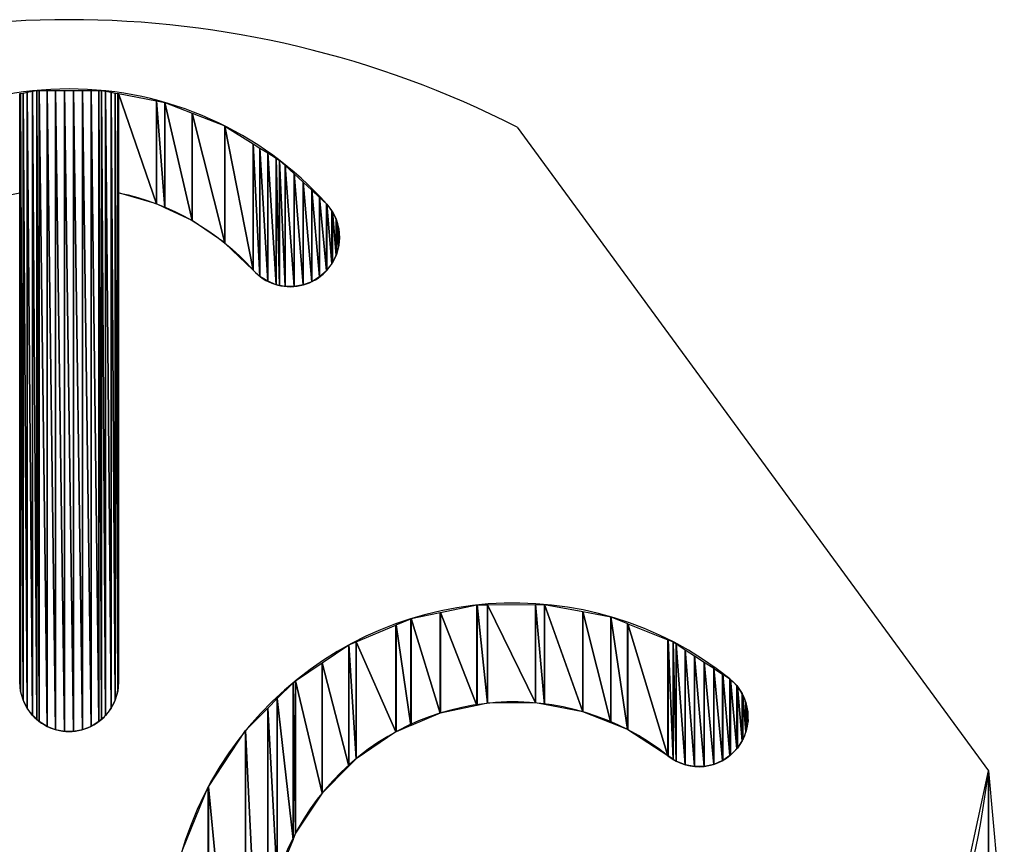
# Model space of a CAD drawing. Header units: inches. Extents: x 3 to 289, y 4 to 291.
# Tile 364 of 634: x 155.039 to 155.429, y 174.456 to 174.782. Entities that reach past the tile are written whole.
import ezdxf

# ---------------------------------------------------------------- set-up
doc = ezdxf.new("R2010")
doc.units = ezdxf.units.IN
doc.header["$LTSCALE"] = 0.5
doc.header["$MEASUREMENT"] = 0
doc.layers.add('PLOTVIEW1', color=7, linetype='Continuous')
doc.layers.add('STR_INS', color=8, linetype='Continuous')

msp = doc.modelspace()

# ---------------------------------------------------------------- linework, layer by layer
at = {"layer": 'PLOTVIEW1', "color": 190, "linetype": 'Continuous'}
for p, q in [((155.0393700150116, 174.7135657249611), (155.039370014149, 174.7527293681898)), ((155.0393700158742, 174.7135657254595), (155.039370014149, 174.7527293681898)), ((155.0393700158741, 174.752729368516), (155.0397022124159, 174.7527921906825)), ((155.0393700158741, 174.5201995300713), (155.0393700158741, 174.752729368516)), ((155.0393700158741, 174.752729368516), (155.0397022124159, 174.5166098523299)), ((155.0397022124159, 174.5166098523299), (155.0393700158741, 174.752729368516)), ((155.0397022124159, 174.7527921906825), (155.0406884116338, 174.7529786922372)), ((155.0397022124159, 174.7527921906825), (155.0397022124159, 174.5166098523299)), ((155.0397022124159, 174.5166098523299), (155.0397022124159, 174.7527921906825)), ((155.0397022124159, 174.7527921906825), (155.0406884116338, 174.513142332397)), ((155.0406884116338, 174.513142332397), (155.0397022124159, 174.7527921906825)), ((155.0406884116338, 174.7529786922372), (155.0422950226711, 174.7532825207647)), ((155.0406884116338, 174.7529786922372), (155.0406884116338, 174.513142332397)), ((155.0406884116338, 174.513142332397), (155.0406884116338, 174.7529786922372)), ((155.0406884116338, 174.7529786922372), (155.0422950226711, 174.5099150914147)), ((155.0422950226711, 174.5099150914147), (155.0406884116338, 174.7529786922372)), ((155.0422950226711, 174.7532825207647), (155.0444673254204, 174.7536933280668)), ((155.0422950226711, 174.7532825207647), (155.0422950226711, 174.5099150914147)), ((155.0422950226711, 174.5099150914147), (155.0422950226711, 174.7532825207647)), ((155.0422950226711, 174.7532825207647), (155.0444673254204, 174.5070380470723)), ((155.0444673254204, 174.5070380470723), (155.0422950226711, 174.7532825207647)), ((155.0444673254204, 174.7536933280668), (155.0461441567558, 174.7540104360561)), ((155.0444673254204, 174.7536933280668), (155.0444673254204, 174.5070380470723)), ((155.0444673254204, 174.5070380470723), (155.0444673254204, 174.7536933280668)), ((155.0444673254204, 174.7536933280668), (155.0461441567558, 174.5055092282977)), ((155.0461441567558, 174.5055092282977), (155.0444673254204, 174.7536933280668)), ((155.0461441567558, 174.7540104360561), (155.0461441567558, 174.5055092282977)), ((155.0461441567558, 174.5055092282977), (155.0461441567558, 174.7540104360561)), ((155.0461441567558, 174.7540104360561), (155.0471313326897, 174.5046091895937)), ((155.0471313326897, 174.5046091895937), (155.0461441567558, 174.7540104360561)), ((155.0461441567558, 174.7540104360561), (155.0471313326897, 174.7540104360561)), ((155.0471313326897, 174.7540104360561), (155.0471313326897, 174.5046091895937)), ((155.0471313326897, 174.5046091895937), (155.0471313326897, 174.7540104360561)), ((155.0471313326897, 174.7540104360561), (155.0501963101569, 174.502711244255)), ((155.0501963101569, 174.502711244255), (155.0471313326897, 174.7540104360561)), ((155.0471313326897, 174.7540104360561), (155.0501963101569, 174.7540104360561)), ((155.0501963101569, 174.7540104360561), (155.0501963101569, 174.502711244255)), ((155.0501963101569, 174.502711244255), (155.0501963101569, 174.7540104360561)), ((155.0501963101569, 174.7540104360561), (155.0535578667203, 174.5014088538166)), ((155.0535578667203, 174.5014088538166), (155.0501963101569, 174.7540104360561)), ((155.0501963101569, 174.7540104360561), (155.0535578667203, 174.7540104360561)), ((155.0535578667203, 174.7540104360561), (155.0535578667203, 174.5014088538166)), ((155.0535578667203, 174.5014088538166), (155.0535578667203, 174.7540104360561)), ((155.0535578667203, 174.7540104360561), (155.0571015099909, 174.5007463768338)), ((155.0571015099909, 174.5007463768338), (155.0535578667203, 174.7540104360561)), ((155.0535578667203, 174.7540104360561), (155.0571015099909, 174.7540104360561)), ((155.0571015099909, 174.7540104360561), (155.0571015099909, 174.5007463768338)), ((155.0571015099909, 174.5007463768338), (155.0571015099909, 174.7540104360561)), ((155.0571015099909, 174.7540104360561), (155.0607065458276, 174.5007463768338)), ((155.0607065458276, 174.5007463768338), (155.0571015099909, 174.7540104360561)), ((155.0571015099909, 174.7540104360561), (155.0607065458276, 174.7540104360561)), ((155.0607065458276, 174.7540104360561), (155.0607065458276, 174.5007463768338)), ((155.0607065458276, 174.5007463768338), (155.0607065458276, 174.7540104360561)), ((155.0607065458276, 174.7540104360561), (155.0642501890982, 174.5014088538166)), ((155.0642501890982, 174.5014088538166), (155.0607065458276, 174.7540104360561)), ((155.0607065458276, 174.7540104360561), (155.0642501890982, 174.7540104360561)), ((155.0642501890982, 174.7540104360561), (155.0642501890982, 174.5014088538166)), ((155.0642501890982, 174.5014088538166), (155.0642501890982, 174.7540104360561)), ((155.0642501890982, 174.7540104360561), (155.0676117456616, 174.502711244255)), ((155.0676117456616, 174.502711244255), (155.0642501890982, 174.7540104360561)), ((155.0642501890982, 174.7540104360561), (155.0676117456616, 174.7540104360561)), ((155.0676117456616, 174.7540104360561), (155.0676117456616, 174.502711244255)), ((155.0676117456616, 174.502711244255), (155.0676117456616, 174.7540104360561)), ((155.0676117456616, 174.7540104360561), (155.0706767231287, 174.5046091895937)), ((155.0706767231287, 174.5046091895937), (155.0676117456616, 174.7540104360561)), ((155.0676117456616, 174.7540104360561), (155.0706767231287, 174.7540104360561)), ((155.0706767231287, 174.7540104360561), (155.0706767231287, 174.5046091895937)), ((155.0706767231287, 174.5046091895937), (155.0706767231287, 174.7540104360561)), ((155.0706767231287, 174.7540104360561), (155.0716638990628, 174.5055092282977)), ((155.0716638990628, 174.5055092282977), (155.0706767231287, 174.7540104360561)), ((155.0706767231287, 174.7540104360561), (155.0716638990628, 174.7540104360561)), ((155.0716638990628, 174.7540104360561), (155.0716638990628, 174.5055092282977)), ((155.0716638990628, 174.5055092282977), (155.0716638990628, 174.7540104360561)), ((155.0716638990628, 174.7540104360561), (155.073340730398, 174.5070380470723)), ((155.073340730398, 174.5070380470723), (155.0716638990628, 174.7540104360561)), ((155.0716638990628, 174.7540104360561), (155.073340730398, 174.7536933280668)), ((155.073340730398, 174.7536933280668), (155.073340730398, 174.5070380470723)), ((155.073340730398, 174.5070380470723), (155.073340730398, 174.7536933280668)), ((155.073340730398, 174.7536933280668), (155.0755130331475, 174.5099150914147)), ((155.0755130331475, 174.5099150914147), (155.073340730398, 174.7536933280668)), ((155.073340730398, 174.7536933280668), (155.0755130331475, 174.7532825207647)), ((155.0755130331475, 174.7532825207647), (155.0755130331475, 174.5099150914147)), ((155.0755130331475, 174.5099150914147), (155.0755130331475, 174.7532825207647)), ((155.0755130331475, 174.7532825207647), (155.0771196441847, 174.513142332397)), ((155.0771196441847, 174.513142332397), (155.0755130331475, 174.7532825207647)), ((155.0755130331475, 174.7532825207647), (155.0771196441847, 174.7529786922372)), ((155.0771196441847, 174.7529786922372), (155.0771196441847, 174.513142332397)), ((155.0771196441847, 174.513142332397), (155.0771196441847, 174.7529786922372)), ((155.0771196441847, 174.7529786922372), (155.0781058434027, 174.5166098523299)), ((155.0781058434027, 174.5166098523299), (155.0771196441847, 174.7529786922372)), ((155.0771196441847, 174.7529786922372), (155.0781058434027, 174.7527921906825)), ((155.0781058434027, 174.7527921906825), (155.0781058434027, 174.5166098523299)), ((155.0781058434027, 174.5166098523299), (155.0781058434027, 174.7527921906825)), ((155.0781058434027, 174.7527921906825), (155.0784380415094, 174.5201995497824)), ((155.0784380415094, 174.5201995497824), (155.0781058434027, 174.7527921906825)), ((155.0781058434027, 174.7527921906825), (155.0784380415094, 174.7527293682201)), ((155.0784380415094, 174.7527293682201), (155.0784380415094, 174.5201995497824)), ((155.0784380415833, 174.5201995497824), (155.0784380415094, 174.7527293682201)), ((155.0784380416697, 174.7135656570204), (155.0784380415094, 174.7527293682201)), ((155.0784380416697, 174.7135656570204), (155.0784380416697, 174.7527293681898)), ((155.0784380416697, 174.7527293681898), (155.0934354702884, 174.7092310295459)), ((155.0934354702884, 174.7092310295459), (155.0784380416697, 174.7527293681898)), ((155.0784380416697, 174.7527293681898), (155.0934354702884, 174.7498931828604)), ((155.0934354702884, 174.7498931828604), (155.0934354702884, 174.7092310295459)), ((155.0934354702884, 174.7092310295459), (155.0934354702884, 174.7498931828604)), ((155.0934354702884, 174.7498931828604), (155.0967391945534, 174.7076701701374)), ((155.0967391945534, 174.7076701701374), (155.0934354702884, 174.7498931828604)), ((155.0934354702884, 174.7498931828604), (155.0967391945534, 174.7492684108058)), ((155.0967391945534, 174.7492684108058), (155.0967391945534, 174.7076701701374)), ((155.0967391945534, 174.7076701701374), (155.0967391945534, 174.7492684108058)), ((155.0967391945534, 174.7492684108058), (155.1075506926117, 174.7025622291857)), ((155.1075506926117, 174.7025622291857), (155.0967391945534, 174.7492684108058)), ((155.0967391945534, 174.7492684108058), (155.1075506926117, 174.7450275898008)), ((155.1075506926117, 174.7450275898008), (155.1075506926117, 174.7025622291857)), ((155.1075506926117, 174.7025622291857), (155.1075506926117, 174.7450275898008)), ((155.1075506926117, 174.7450275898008), (155.120423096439, 174.6937296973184)), ((155.120423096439, 174.6937296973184), (155.1075506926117, 174.7450275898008)), ((155.1075506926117, 174.7450275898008), (155.120423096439, 174.7399783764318)), ((155.120423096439, 174.7399783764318), (155.120423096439, 174.6937296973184)), ((155.120423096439, 174.6937296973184), (155.120423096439, 174.7399783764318)), ((155.120423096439, 174.7399783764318), (155.1204966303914, 174.6936596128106)), ((155.1204966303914, 174.6936596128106), (155.120423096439, 174.7399783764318)), ((155.120423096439, 174.7399783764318), (155.1204966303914, 174.7399495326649)), ((155.1204966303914, 174.7399495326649), (155.1204966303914, 174.6936596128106)), ((155.1204966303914, 174.6936596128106), (155.1204966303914, 174.7399495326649)), ((155.1204966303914, 174.7399495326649), (155.1317238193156, 174.6829590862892)), ((155.1317238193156, 174.6829590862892), (155.1204966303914, 174.7399495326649)), ((155.1204966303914, 174.7399495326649), (155.1317238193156, 174.7328995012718)), ((155.1317238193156, 174.7328995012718), (155.1317238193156, 174.6829590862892)), ((155.1317238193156, 174.6829590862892), (155.1317238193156, 174.7328995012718)), ((155.1317238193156, 174.7328995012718), (155.1343666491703, 174.6805076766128)), ((155.1343666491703, 174.6805076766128), (155.1317238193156, 174.7328995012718)), ((155.1317238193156, 174.7328995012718), (155.1343666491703, 174.7312399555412)), ((155.1343666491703, 174.7312399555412), (155.1343666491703, 174.6805076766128)), ((155.1343666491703, 174.6805076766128), (155.1343666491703, 174.7312399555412)), ((155.1343666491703, 174.7312399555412), (155.1374148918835, 174.6785835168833)), ((155.1374148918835, 174.6785835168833), (155.1343666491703, 174.7312399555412)), ((155.1343666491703, 174.7312399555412), (155.1374148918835, 174.7293258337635)), ((155.1374148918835, 174.7293258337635), (155.1374148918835, 174.6785835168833)), ((155.1374148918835, 174.6785835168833), (155.1374148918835, 174.7293258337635)), ((155.1374148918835, 174.7293258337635), (155.1407647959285, 174.6772522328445)), ((155.1407647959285, 174.6772522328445), (155.1374148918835, 174.7293258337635)), ((155.1374148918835, 174.7293258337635), (155.1407647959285, 174.7272222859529)), ((155.1407647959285, 174.7272222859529), (155.1407647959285, 174.6772522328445)), ((155.1407647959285, 174.6772522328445), (155.1407647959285, 174.7272222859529)), ((155.1407647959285, 174.7272222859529), (155.142108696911, 174.6769889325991)), ((155.142108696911, 174.6769889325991), (155.1407647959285, 174.7272222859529)), ((155.1407647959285, 174.7272222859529), (155.142108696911, 174.7263783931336)), ((155.142108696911, 174.7263783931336), (155.142108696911, 174.6769889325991)), ((155.142108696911, 174.6769889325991), (155.142108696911, 174.7263783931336)), ((155.142108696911, 174.7263783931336), (155.144302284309, 174.6765591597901)), ((155.144302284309, 174.6765591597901), (155.142108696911, 174.7263783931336)), ((155.142108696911, 174.7263783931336), (155.144302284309, 174.724344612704)), ((155.144302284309, 174.724344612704), (155.144302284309, 174.6765591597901)), ((155.144302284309, 174.6765591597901), (155.144302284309, 174.724344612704)), ((155.144302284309, 174.724344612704), (155.1479068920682, 174.6765278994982)), ((155.1479068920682, 174.6765278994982), (155.144302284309, 174.724344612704)), ((155.144302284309, 174.724344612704), (155.1479068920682, 174.7210026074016)), ((155.1479068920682, 174.7210026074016), (155.1479068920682, 174.6765278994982)), ((155.1479068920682, 174.6765278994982), (155.1479068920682, 174.7210026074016)), ((155.1479068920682, 174.7210026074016), (155.1514558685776, 174.677159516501)), ((155.1514558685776, 174.677159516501), (155.1479068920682, 174.7210026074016)), ((155.1479068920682, 174.7210026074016), (155.1514558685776, 174.7177121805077)), ((155.1514558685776, 174.7177121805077), (155.1514558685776, 174.677159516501)), ((155.1514558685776, 174.677159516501), (155.1514558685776, 174.7177121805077)), ((155.1514558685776, 174.7177121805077), (155.1548283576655, 174.6784325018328)), ((155.1548283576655, 174.6784325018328), (155.1514558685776, 174.7177121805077)), ((155.1514558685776, 174.7177121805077), (155.1548283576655, 174.7145853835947)), ((155.0393700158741, 174.5201995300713), (155.0393700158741, 174.7135657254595)), ((155.0934354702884, 174.7092310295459), (155.0784380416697, 174.7135656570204)), ((155.1548283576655, 174.7145853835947), (155.1548283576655, 174.6784325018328)), ((155.1548283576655, 174.6784325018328), (155.1548283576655, 174.7145853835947)), ((155.1548283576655, 174.7145853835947), (155.1579095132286, 174.6803035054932)), ((155.1579095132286, 174.6803035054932), (155.1548283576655, 174.7145853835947)), ((155.1548283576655, 174.7145853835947), (155.1579095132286, 174.7117286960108)), ((155.0967391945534, 174.7076701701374), (155.0934354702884, 174.7092310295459)), ((155.1579095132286, 174.7117286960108), (155.1579095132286, 174.6803035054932)), ((155.1579095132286, 174.6803035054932), (155.1579095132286, 174.7117286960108)), ((155.1579095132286, 174.7117286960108), (155.1605944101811, 174.6827088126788)), ((155.1605944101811, 174.6827088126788), (155.1579095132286, 174.7117286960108)), ((155.1579095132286, 174.7117286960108), (155.1605944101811, 174.7092393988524)), ((155.1605944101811, 174.7092393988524), (155.1605944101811, 174.6827088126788)), ((155.1605944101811, 174.6827088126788), (155.1605944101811, 174.7092393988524)), ((155.1605944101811, 174.7092393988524), (155.1608226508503, 174.6830056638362)), ((155.1608226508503, 174.6830056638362), (155.1605944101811, 174.7092393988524)), ((155.1605944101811, 174.7092393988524), (155.1608226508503, 174.7090277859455)), ((155.1608226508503, 174.7090277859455), (155.1608226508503, 174.6830056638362)), ((155.1608226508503, 174.6830056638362), (155.1608226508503, 174.7090277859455)), ((155.1608226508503, 174.7090277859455), (155.1627916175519, 174.6855665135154)), ((155.1627916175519, 174.6855665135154), (155.1608226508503, 174.7090277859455)), ((155.1608226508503, 174.7090277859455), (155.1627916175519, 174.7063728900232)), ((155.1075506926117, 174.7025622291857), (155.0967391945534, 174.7076701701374)), ((155.1627916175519, 174.7063728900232), (155.1627916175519, 174.6855665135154)), ((155.1627916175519, 174.6855665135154), (155.1627916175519, 174.7063728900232)), ((155.1627916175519, 174.7063728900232), (155.162969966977, 174.6859170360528)), ((155.162969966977, 174.6859170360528), (155.1627916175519, 174.7063728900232)), ((155.1627916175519, 174.7063728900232), (155.162969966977, 174.7061324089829)), ((155.162969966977, 174.7061324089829), (155.162969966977, 174.6859170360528)), ((155.162969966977, 174.6859170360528), (155.162969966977, 174.7061324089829)), ((155.162969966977, 174.7061324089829), (155.1644263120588, 174.6887792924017)), ((155.1644263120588, 174.6887792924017), (155.162969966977, 174.7061324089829)), ((155.162969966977, 174.7061324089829), (155.1644263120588, 174.7031429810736)), ((155.120423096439, 174.6937296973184), (155.1075506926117, 174.7025622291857)), ((155.1644263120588, 174.7031429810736), (155.1644263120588, 174.6887792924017)), ((155.1644263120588, 174.6887792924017), (155.1644263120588, 174.7031429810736)), ((155.1644263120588, 174.7031429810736), (155.1645486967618, 174.6891956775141)), ((155.1645486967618, 174.6891956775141), (155.1644263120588, 174.7031429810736)), ((155.1644263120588, 174.7031429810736), (155.1645486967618, 174.7028917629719)), ((155.1645486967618, 174.7028917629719), (155.1645486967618, 174.6891956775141)), ((155.1645486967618, 174.6891956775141), (155.1645486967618, 174.7028917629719)), ((155.1645486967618, 174.7028917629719), (155.1654428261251, 174.6922377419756)), ((155.1654428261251, 174.6922377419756), (155.1645486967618, 174.7028917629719)), ((155.1645486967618, 174.7028917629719), (155.1654428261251, 174.699642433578)), ((155.1654428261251, 174.699642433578), (155.1654428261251, 174.6922377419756)), ((155.1654428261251, 174.6922377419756), (155.1654428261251, 174.699642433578)), ((155.1654428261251, 174.699642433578), (155.1655050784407, 174.6928515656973)), ((155.1655050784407, 174.6928515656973), (155.1654428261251, 174.699642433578)), ((155.1654428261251, 174.699642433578), (155.1655050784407, 174.6994162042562)), ((155.1655050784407, 174.6994162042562), (155.1655050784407, 174.6928515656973)), ((155.1655050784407, 174.6928515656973), (155.1655050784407, 174.6994162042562)), ((155.1655050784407, 174.6994162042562), (155.1658065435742, 174.6958240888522)), ((155.1204966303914, 174.6936596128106), (155.120423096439, 174.6937296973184)), ((155.1317238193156, 174.6829590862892), (155.1204966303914, 174.6936596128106)), ((155.1658065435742, 174.6958240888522), (155.1655050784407, 174.6928515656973)), ((155.1645486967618, 174.6891956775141), (155.1644263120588, 174.6887792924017)), ((155.1654428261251, 174.6922377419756), (155.1645486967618, 174.6891956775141)), ((155.1655050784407, 174.6928515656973), (155.1654428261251, 174.6922377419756)), ((155.1627916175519, 174.6855665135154), (155.1608226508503, 174.6830056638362)), ((155.162969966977, 174.6859170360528), (155.1627916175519, 174.6855665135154)), ((155.1644263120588, 174.6887792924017), (155.162969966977, 174.6859170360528)), ((155.1343666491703, 174.6805076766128), (155.1317238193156, 174.6829590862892)), ((155.1605944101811, 174.6827088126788), (155.1579095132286, 174.6803035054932)), ((155.1608226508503, 174.6830056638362), (155.1605944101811, 174.6827088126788)), ((155.1374148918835, 174.6785835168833), (155.1343666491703, 174.6805076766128)), ((155.1407647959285, 174.6772522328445), (155.1374148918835, 174.6785835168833)), ((155.1548283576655, 174.6784325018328), (155.1514558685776, 174.677159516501)), ((155.1579095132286, 174.6803035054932), (155.1548283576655, 174.6784325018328)), ((155.142108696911, 174.6769889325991), (155.1407647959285, 174.6772522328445)), ((155.144302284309, 174.6765591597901), (155.142108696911, 174.6769889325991)), ((155.1479068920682, 174.6765278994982), (155.144302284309, 174.6765591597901)), ((155.1514558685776, 174.677159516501), (155.1479068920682, 174.6765278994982)), ((155.2056710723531, 174.5476760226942), (155.220149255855, 174.5506758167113)), ((155.220149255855, 174.5506758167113), (155.2201749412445, 174.5506760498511)), ((155.220149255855, 174.5506758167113), (155.220149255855, 174.5109696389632)), ((155.220149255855, 174.5109696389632), (155.220149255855, 174.5506758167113)), ((155.220149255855, 174.5506758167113), (155.2201749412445, 174.5109749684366)), ((155.2201749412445, 174.5109749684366), (155.220149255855, 174.5506758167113)), ((155.2201749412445, 174.5506760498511), (155.2242803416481, 174.5507133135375)), ((155.2201749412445, 174.5506760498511), (155.2201749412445, 174.5109749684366)), ((155.2201749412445, 174.5109749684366), (155.2201749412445, 174.5506760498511)), ((155.2201749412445, 174.5506760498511), (155.2242803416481, 174.5118267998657)), ((155.2242803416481, 174.5118267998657), (155.2201749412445, 174.5506760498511)), ((155.2242803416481, 174.5507133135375), (155.2243096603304, 174.5507135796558)), ((155.2242803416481, 174.5507133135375), (155.2242803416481, 174.5118267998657)), ((155.2242803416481, 174.5118267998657), (155.2242803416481, 174.5507133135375)), ((155.2242803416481, 174.5507133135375), (155.2243096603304, 174.5118270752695)), ((155.2243096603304, 174.5118270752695), (155.2242803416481, 174.5507133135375)), ((155.2243096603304, 174.5507135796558), (155.2433138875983, 174.5508860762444)), ((155.2243096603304, 174.5507135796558), (155.2243096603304, 174.5118270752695)), ((155.2243096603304, 174.5118270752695), (155.2243096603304, 174.5507135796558)), ((155.2243096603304, 174.5507135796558), (155.2433138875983, 174.5120055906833)), ((155.2433138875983, 174.5120055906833), (155.2243096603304, 174.5507135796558)), ((155.2433138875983, 174.5508860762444), (155.2433432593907, 174.5508863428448)), ((155.2433138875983, 174.5508860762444), (155.2433138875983, 174.5120055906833)), ((155.2433138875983, 174.5120055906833), (155.2433138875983, 174.5508860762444)), ((155.2433138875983, 174.5508860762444), (155.2433432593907, 174.5120000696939)), ((155.2433432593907, 174.5120000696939), (155.2433138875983, 174.5508860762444)), ((155.2433432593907, 174.5508863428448), (155.2468007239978, 174.550917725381)), ((155.2433432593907, 174.5508863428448), (155.2433432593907, 174.5120000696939)), ((155.2433432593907, 174.5120000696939), (155.2433432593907, 174.5508863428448)), ((155.2433432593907, 174.5508863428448), (155.2468007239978, 174.5113501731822)), ((155.2468007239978, 174.5113501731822), (155.2433432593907, 174.5508863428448)), ((155.2468007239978, 174.550917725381), (155.2468007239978, 174.5113501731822)), ((155.2468007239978, 174.5113501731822), (155.2468007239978, 174.550917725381)), ((155.2468007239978, 174.550917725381), (155.2468264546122, 174.5113453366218)), ((155.2468264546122, 174.5113453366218), (155.2468007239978, 174.550917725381)), ((155.2468007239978, 174.550917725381), (155.2468264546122, 174.5509128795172)), ((155.2468264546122, 174.5509128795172), (155.2468264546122, 174.5113453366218)), ((155.2468264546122, 174.5113453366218), (155.2468264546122, 174.5509128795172)), ((155.2468264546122, 174.5509128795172), (155.2620206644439, 174.5084892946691)), ((155.2620206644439, 174.5084892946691), (155.2468264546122, 174.5509128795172)), ((155.2468264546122, 174.5509128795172), (155.2620206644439, 174.5480513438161)), ((155.1881353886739, 174.5427706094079), (155.1940509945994, 174.5452684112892)), ((155.1940509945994, 174.5452684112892), (155.1940756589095, 174.5452735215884)), ((155.1940509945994, 174.5452684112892), (155.1940509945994, 174.5030617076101)), ((155.1940509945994, 174.5030617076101), (155.1940509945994, 174.5452684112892)), ((155.1940509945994, 174.5452684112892), (155.1940756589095, 174.5030721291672)), ((155.1940756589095, 174.5030721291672), (155.1940509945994, 174.5452684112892)), ((155.1940756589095, 174.5452735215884), (155.2056429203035, 174.547670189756)), ((155.1940756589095, 174.5452735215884), (155.1940756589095, 174.5030721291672)), ((155.1940756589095, 174.5030721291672), (155.1940756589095, 174.5452735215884)), ((155.1940756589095, 174.5452735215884), (155.2056429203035, 174.5079597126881)), ((155.2056429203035, 174.5079597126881), (155.1940756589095, 174.5452735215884)), ((155.2056429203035, 174.547670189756), (155.2056710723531, 174.5476760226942)), ((155.2056429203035, 174.547670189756), (155.2056429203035, 174.5079597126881)), ((155.2056429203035, 174.5079597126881), (155.2056429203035, 174.547670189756)), ((155.2056429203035, 174.547670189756), (155.2056710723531, 174.5079655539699)), ((155.2056710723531, 174.5079655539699), (155.2056429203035, 174.547670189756)), ((155.2056710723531, 174.5476760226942), (155.2056710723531, 174.5079655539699)), ((155.2056710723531, 174.5079655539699), (155.2056710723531, 174.5476760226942)), ((155.2056710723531, 174.5476760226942), (155.220149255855, 174.5109696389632)), ((155.220149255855, 174.5109696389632), (155.2056710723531, 174.5476760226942)), ((155.2620206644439, 174.5480513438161), (155.2620206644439, 174.5084892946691)), ((155.2620206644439, 174.5084892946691), (155.2620206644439, 174.5480513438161)), ((155.2620206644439, 174.5480513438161), (155.2620489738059, 174.508477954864)), ((155.2620489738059, 174.508477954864), (155.2620206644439, 174.5480513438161)), ((155.2620206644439, 174.5480513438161), (155.2620489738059, 174.548046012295)), ((155.2620489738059, 174.548046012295), (155.2620489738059, 174.508477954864)), ((155.2620489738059, 174.508477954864), (155.2620489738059, 174.548046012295)), ((155.2620489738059, 174.548046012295), (155.2729928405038, 174.5040941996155)), ((155.2729928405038, 174.5040941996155), (155.2620489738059, 174.548046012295)), ((155.2620489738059, 174.548046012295), (155.2729928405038, 174.5459849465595)), ((155.2729928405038, 174.5459849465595), (155.2729928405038, 174.5040941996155)), ((155.2729928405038, 174.5040941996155), (155.2729928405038, 174.5459849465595)), ((155.2729928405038, 174.5459849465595), (155.2730176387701, 174.5040842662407)), ((155.2730176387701, 174.5040842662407), (155.2729928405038, 174.5459849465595)), ((155.2729928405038, 174.5459849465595), (155.2730176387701, 174.5459750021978)), ((155.2730176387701, 174.5459750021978), (155.2730176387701, 174.5040842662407)), ((155.2730176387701, 174.5040842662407), (155.2730176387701, 174.5459750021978)), ((155.2730176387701, 174.5459750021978), (155.2796901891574, 174.5014114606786)), ((155.2796901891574, 174.5014114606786), (155.2730176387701, 174.5459750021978)), ((155.2730176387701, 174.5459750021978), (155.2796901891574, 174.5432992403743)), ((155.1723686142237, 174.5361132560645), (155.1881094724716, 174.5427596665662)), ((155.1881094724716, 174.5427596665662), (155.1881353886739, 174.5427706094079)), ((155.1881094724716, 174.5427596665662), (155.1881094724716, 174.5005512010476)), ((155.1881094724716, 174.5005512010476), (155.1881094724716, 174.5427596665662)), ((155.1881094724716, 174.5427596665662), (155.1881353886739, 174.5005621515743)), ((155.1881353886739, 174.5005621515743), (155.1881094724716, 174.5427596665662)), ((155.1881353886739, 174.5427706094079), (155.1881353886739, 174.5005621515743)), ((155.1881353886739, 174.5005621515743), (155.1881353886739, 174.5427706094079)), ((155.1881353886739, 174.5427706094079), (155.1940509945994, 174.5030617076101)), ((155.1940509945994, 174.5030617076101), (155.1881353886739, 174.5427706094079)), ((155.2796901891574, 174.5432992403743), (155.2796901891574, 174.5014114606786)), ((155.2796901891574, 174.5014114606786), (155.2796901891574, 174.5432992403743)), ((155.2796901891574, 174.5432992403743), (155.2797163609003, 174.5013944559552)), ((155.2797163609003, 174.5013944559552), (155.2796901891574, 174.5432992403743)), ((155.2796901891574, 174.5432992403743), (155.2797163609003, 174.5432887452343)), ((155.2797163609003, 174.5432887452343), (155.2797163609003, 174.5013944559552)), ((155.2797163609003, 174.5013944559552), (155.2797163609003, 174.5432887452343)), ((155.2797163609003, 174.5432887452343), (155.2956513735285, 174.4910409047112)), ((155.2956513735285, 174.4910409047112), (155.2797163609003, 174.5432887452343)), ((155.2797163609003, 174.5432887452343), (155.2956513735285, 174.5368986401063)), ((155.158969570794, 174.5277791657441), (155.1694974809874, 174.534900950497)), ((155.1694974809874, 174.534900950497), (155.1695201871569, 174.5349105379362)), ((155.1694974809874, 174.534900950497), (155.1694974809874, 174.4870068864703)), ((155.1694974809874, 174.4870068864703), (155.1694974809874, 174.534900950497)), ((155.1694974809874, 174.534900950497), (155.1695201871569, 174.487029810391)), ((155.1695201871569, 174.487029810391), (155.1694974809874, 174.534900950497)), ((155.1695201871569, 174.5349105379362), (155.1723459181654, 174.5361036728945)), ((155.1695201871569, 174.5349105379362), (155.1695201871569, 174.487029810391)), ((155.1695201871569, 174.487029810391), (155.1695201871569, 174.5349105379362)), ((155.1695201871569, 174.5349105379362), (155.1723459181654, 174.4898826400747)), ((155.1723459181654, 174.4898826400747), (155.1695201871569, 174.5349105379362)), ((155.1723459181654, 174.5361036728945), (155.1723686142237, 174.5361132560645)), ((155.1723459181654, 174.5361036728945), (155.1723459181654, 174.4898826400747)), ((155.1723459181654, 174.4898826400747), (155.1723459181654, 174.5361036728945)), ((155.1723459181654, 174.5361036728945), (155.1723686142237, 174.4898980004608)), ((155.1723686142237, 174.4898980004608), (155.1723459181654, 174.5361036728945)), ((155.1723686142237, 174.5361132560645), (155.1723686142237, 174.4898980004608)), ((155.1723686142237, 174.4898980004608), (155.1723686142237, 174.5361132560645)), ((155.1723686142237, 174.5361132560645), (155.1881094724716, 174.5005512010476)), ((155.1881094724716, 174.5005512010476), (155.1723686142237, 174.5361132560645)), ((155.2956513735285, 174.5368986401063), (155.2956513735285, 174.4910409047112)), ((155.2956513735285, 174.4910409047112), (155.2956513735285, 174.5368986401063)), ((155.2956513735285, 174.5368986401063), (155.29567441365, 174.4910259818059)), ((155.29567441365, 174.4910259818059), (155.2956513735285, 174.5368986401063)), ((155.2956513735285, 174.5368986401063), (155.29567441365, 174.5368894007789)), ((155.29567441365, 174.5368894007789), (155.29567441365, 174.4910259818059)), ((155.29567441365, 174.4910259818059), (155.29567441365, 174.5368894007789)), ((155.29567441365, 174.5368894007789), (155.2977304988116, 174.4896942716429)), ((155.2977304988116, 174.4896942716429), (155.29567441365, 174.5368894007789)), ((155.29567441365, 174.5368894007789), (155.2977304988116, 174.536064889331)), ((155.2977304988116, 174.536064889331), (155.2977304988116, 174.4896942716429)), ((155.2977304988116, 174.4896942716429), (155.2977304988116, 174.536064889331)), ((155.2977304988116, 174.536064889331), (155.2977534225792, 174.4896794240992)), ((155.2977534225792, 174.4896794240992), (155.2977304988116, 174.536064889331)), ((155.2977304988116, 174.536064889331), (155.2977534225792, 174.5360499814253)), ((155.2977534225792, 174.5360499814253), (155.2977534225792, 174.4896794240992)), ((155.2977534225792, 174.4896794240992), (155.2977534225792, 174.5360499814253)), ((155.2977534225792, 174.5360499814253), (155.298860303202, 174.4889625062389)), ((155.298860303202, 174.4889625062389), (155.2977534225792, 174.5360499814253)), ((155.2977534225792, 174.5360499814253), (155.298860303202, 174.5353301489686)), ((155.298860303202, 174.5353301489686), (155.298860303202, 174.4889625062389)), ((155.298860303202, 174.4889625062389), (155.298860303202, 174.5353301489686)), ((155.298860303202, 174.5353301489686), (155.2988835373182, 174.4889532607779)), ((155.2988835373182, 174.4889532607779), (155.298860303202, 174.5353301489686)), ((155.298860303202, 174.5353301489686), (155.2988835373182, 174.5353150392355)), ((155.2988835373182, 174.5353150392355), (155.2988835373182, 174.4889532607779)), ((155.2988835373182, 174.4889532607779), (155.2988835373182, 174.5353150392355)), ((155.2988835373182, 174.5353150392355), (155.3024126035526, 174.4875489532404)), ((155.3024126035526, 174.4875489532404), (155.2988835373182, 174.5353150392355)), ((155.2988835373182, 174.5353150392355), (155.3024126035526, 174.5330199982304)), ((155.3024126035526, 174.5330199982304), (155.3024126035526, 174.4875489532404)), ((155.3024126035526, 174.4875489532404), (155.3024126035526, 174.5330199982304)), ((155.3024126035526, 174.5330199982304), (155.3024359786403, 174.4875446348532)), ((155.3024359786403, 174.4875446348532), (155.3024126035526, 174.5330199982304)), ((155.3024126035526, 174.5330199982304), (155.3024359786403, 174.5330047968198)), ((155.3024359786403, 174.5330047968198), (155.3024359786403, 174.4875446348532)), ((155.3024359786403, 174.4875446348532), (155.3024359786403, 174.5330047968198)), ((155.3024359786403, 174.5330047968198), (155.30617219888, 174.4868543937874)), ((155.30617219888, 174.4868543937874), (155.3024359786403, 174.5330047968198)), ((155.3024359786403, 174.5330047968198), (155.30617219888, 174.5305750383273)), ((155.30617219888, 174.5305750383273), (155.30617219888, 174.4868543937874)), ((155.30617219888, 174.4868543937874), (155.30617219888, 174.5305750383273)), ((155.30617219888, 174.5305750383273), (155.306195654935, 174.486854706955)), ((155.306195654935, 174.486854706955), (155.30617219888, 174.5305750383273)), ((155.30617219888, 174.5305750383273), (155.306195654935, 174.5305597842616)), ((155.306195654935, 174.5305597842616), (155.306195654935, 174.486854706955)), ((155.306195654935, 174.486854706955), (155.306195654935, 174.5305597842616)), ((155.306195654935, 174.5305597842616), (155.309995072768, 174.4869054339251)), ((155.309995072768, 174.4869054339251), (155.306195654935, 174.5305597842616)), ((155.306195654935, 174.5305597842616), (155.309995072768, 174.5280889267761)), ((155.1484471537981, 174.5206610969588), (155.1589509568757, 174.527766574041)), ((155.1589509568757, 174.527766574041), (155.158969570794, 174.5277791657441)), ((155.1589509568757, 174.527766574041), (155.1589509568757, 174.4763592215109)), ((155.1589509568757, 174.4763592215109), (155.1589509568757, 174.527766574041)), ((155.1589509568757, 174.527766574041), (155.158969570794, 174.476378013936)), ((155.158969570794, 174.476378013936), (155.1589509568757, 174.527766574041)), ((155.158969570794, 174.5277791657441), (155.158969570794, 174.476378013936)), ((155.158969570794, 174.476378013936), (155.158969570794, 174.5277791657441)), ((155.158969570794, 174.5277791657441), (155.1694974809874, 174.4870068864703)), ((155.1694974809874, 174.4870068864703), (155.158969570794, 174.5277791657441)), ((155.309995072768, 174.5280889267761), (155.309995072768, 174.4869054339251)), ((155.309995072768, 174.4869054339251), (155.309995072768, 174.5280889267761)), ((155.309995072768, 174.5280889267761), (155.3100185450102, 174.4869104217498)), ((155.3100185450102, 174.4869104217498), (155.309995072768, 174.5280889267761)), ((155.309995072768, 174.5280889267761), (155.3100185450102, 174.5280736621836)), ((155.3100185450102, 174.5280736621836), (155.3100185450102, 174.4869104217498)), ((155.3100185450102, 174.4869104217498), (155.3100185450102, 174.5280736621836)), ((155.3100185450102, 174.5280736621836), (155.313734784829, 174.4877001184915)), ((155.313734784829, 174.4877001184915), (155.3100185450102, 174.5280736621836)), ((155.3100185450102, 174.5280736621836), (155.313734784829, 174.5256568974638)), ((155.313734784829, 174.5256568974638), (155.313734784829, 174.4877001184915)), ((155.313734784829, 174.4877001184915), (155.313734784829, 174.5256568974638)), ((155.313734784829, 174.5256568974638), (155.313758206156, 174.4877101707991)), ((155.313758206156, 174.4877101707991), (155.313734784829, 174.5256568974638)), ((155.313734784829, 174.5256568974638), (155.313758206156, 174.5256416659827)), ((155.313758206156, 174.5256416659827), (155.313758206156, 174.4877101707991)), ((155.313758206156, 174.4877101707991), (155.313758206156, 174.5256416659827)), ((155.313758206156, 174.5256416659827), (155.3172480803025, 174.4892080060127)), ((155.3172480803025, 174.4892080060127), (155.313758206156, 174.5256416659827)), ((155.313758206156, 174.5256416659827), (155.3172480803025, 174.5233721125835)), ((155.3172480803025, 174.5233721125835), (155.3172480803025, 174.4892080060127)), ((155.3172480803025, 174.4892080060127), (155.3172480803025, 174.5233721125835)), ((155.3172480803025, 174.5233721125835), (155.3172713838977, 174.4892239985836)), ((155.3172713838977, 174.4892239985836), (155.3172480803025, 174.5233721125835)), ((155.3172480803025, 174.5233721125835), (155.3172713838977, 174.5233569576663)), ((155.3172713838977, 174.5233569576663), (155.3172713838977, 174.4892239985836)), ((155.3172713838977, 174.4892239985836), (155.3172713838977, 174.5233569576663)), ((155.3172713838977, 174.5233569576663), (155.3200738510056, 174.4911472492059)), ((155.3200738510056, 174.4911472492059), (155.3172713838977, 174.5233569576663)), ((155.3172713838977, 174.5233569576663), (155.3200738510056, 174.5215344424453)), ((155.0397022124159, 174.5166098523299), (155.0393700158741, 174.5201995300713)), ((155.0784380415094, 174.5201995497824), (155.0781058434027, 174.5166098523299)), ((155.1412010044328, 174.5136894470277), (155.1474215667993, 174.5199673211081)), ((155.1474215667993, 174.5199673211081), (155.1474414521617, 174.5199807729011)), ((155.1474215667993, 174.5199673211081), (155.1474215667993, 174.458034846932)), ((155.1474215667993, 174.458034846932), (155.1474215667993, 174.5199673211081)), ((155.1474215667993, 174.5199673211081), (155.1474414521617, 174.4580831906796)), ((155.1474414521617, 174.4580831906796), (155.1474215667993, 174.5199673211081)), ((155.1474414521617, 174.5199807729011), (155.1484333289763, 174.5206517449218)), ((155.1474414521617, 174.5199807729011), (155.1474414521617, 174.4580831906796)), ((155.1474414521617, 174.4580831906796), (155.1474414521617, 174.5199807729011)), ((155.1474414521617, 174.5199807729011), (155.1484333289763, 174.4604945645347)), ((155.1484333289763, 174.4604945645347), (155.1474414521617, 174.5199807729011)), ((155.1484333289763, 174.5206517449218), (155.1484471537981, 174.5206610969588)), ((155.1484333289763, 174.5206517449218), (155.1484333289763, 174.4604945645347)), ((155.1484333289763, 174.4604945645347), (155.1484333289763, 174.5206517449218)), ((155.1484333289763, 174.5206517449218), (155.1484471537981, 174.4605154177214)), ((155.1484471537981, 174.4605154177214), (155.1484333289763, 174.5206517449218)), ((155.1484471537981, 174.5206610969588), (155.1484471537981, 174.4605154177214)), ((155.1484471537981, 174.4605154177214), (155.1484471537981, 174.5206610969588)), ((155.1484471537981, 174.5206610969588), (155.1589509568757, 174.4763592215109)), ((155.1589509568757, 174.4763592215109), (155.1484471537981, 174.5206610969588)), ((155.3200738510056, 174.5215344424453), (155.3200738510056, 174.4911472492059)), ((155.3200738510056, 174.4911472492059), (155.3200738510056, 174.5215344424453)), ((155.3200738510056, 174.5215344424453), (155.3200940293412, 174.4911610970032)), ((155.3200940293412, 174.4911610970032), (155.3200738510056, 174.5215344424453)), ((155.3200738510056, 174.5215344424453), (155.3200940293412, 174.5215146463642)), ((155.3200940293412, 174.5215146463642), (155.3200940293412, 174.4911610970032)), ((155.3200940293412, 174.4911610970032), (155.3200940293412, 174.5215146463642)), ((155.3200940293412, 174.5215146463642), (155.320400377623, 174.4913713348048)), ((155.320400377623, 174.4913713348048), (155.3200940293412, 174.5215146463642)), ((155.3200940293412, 174.5215146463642), (155.320400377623, 174.5212141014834)), ((155.320400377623, 174.5212141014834), (155.320400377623, 174.4913713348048)), ((155.320400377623, 174.4913713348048), (155.320400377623, 174.5212141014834)), ((155.320400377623, 174.5212141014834), (155.3204234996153, 174.4913950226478)), ((155.3204234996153, 174.4913950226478), (155.320400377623, 174.5212141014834)), ((155.320400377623, 174.5212141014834), (155.3204234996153, 174.5211914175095)), ((155.3204234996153, 174.5211914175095), (155.3204234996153, 174.4913950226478)), ((155.3204234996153, 174.4913950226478), (155.3204234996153, 174.5211914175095)), ((155.3204234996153, 174.5211914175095), (155.3228029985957, 174.4938327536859)), ((155.3228029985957, 174.4938327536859), (155.3204234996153, 174.5211914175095)), ((155.3204234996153, 174.5211914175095), (155.3228029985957, 174.5188569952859)), ((155.3228029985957, 174.5188569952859), (155.3228029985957, 174.4938327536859)), ((155.3228029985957, 174.4938327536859), (155.3228029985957, 174.5188569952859)), ((155.3228029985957, 174.5188569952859), (155.3228234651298, 174.4938537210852)), ((155.3228234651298, 174.4938537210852), (155.3228029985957, 174.5188569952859)), ((155.3228029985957, 174.5188569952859), (155.3228234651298, 174.5188270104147)), ((155.3228234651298, 174.5188270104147), (155.3228234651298, 174.4938537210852)), ((155.3228234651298, 174.4938537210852), (155.3228234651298, 174.5188270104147)), ((155.3228234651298, 174.5188270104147), (155.3230709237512, 174.4941072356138)), ((155.3230709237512, 174.4941072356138), (155.3228234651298, 174.5188270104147)), ((155.3228234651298, 174.5188270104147), (155.3230709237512, 174.5184644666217)), ((155.3230709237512, 174.5184644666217), (155.3230709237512, 174.4941072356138)), ((155.3230709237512, 174.4941072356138), (155.3230709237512, 174.5184644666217)), ((155.3230709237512, 174.5184644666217), (155.3230938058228, 174.4941423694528)), ((155.3230938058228, 174.4941423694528), (155.3230709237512, 174.5184644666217)), ((155.3230709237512, 174.5184644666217), (155.3230938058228, 174.518430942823)), ((155.3230938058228, 174.518430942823), (155.3230938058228, 174.4941423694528)), ((155.3230938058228, 174.4941423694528), (155.3230938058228, 174.518430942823)), ((155.3230938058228, 174.518430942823), (155.3249583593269, 174.4970052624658)), ((155.3249583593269, 174.4970052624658), (155.3230938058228, 174.518430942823)), ((155.3230938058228, 174.518430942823), (155.3249583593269, 174.5156992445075)), ((155.0406884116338, 174.513142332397), (155.0397022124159, 174.5166098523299)), ((155.0781058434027, 174.5166098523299), (155.0771196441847, 174.513142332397)), ((155.3249583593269, 174.5156992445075), (155.3249583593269, 174.4970052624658)), ((155.3249583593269, 174.4970052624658), (155.3249583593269, 174.5156992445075)), ((155.3249583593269, 174.5156992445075), (155.3249791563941, 174.4970371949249)), ((155.3249791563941, 174.4970371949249), (155.3249583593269, 174.5156992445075)), ((155.3249583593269, 174.5156992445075), (155.3249791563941, 174.5156504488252)), ((155.3249791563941, 174.5156504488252), (155.3249791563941, 174.4970371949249)), ((155.3249791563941, 174.4970371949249), (155.3249791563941, 174.5156504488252)), ((155.3249791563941, 174.5156504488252), (155.3251574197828, 174.4973109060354)), ((155.3251574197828, 174.4973109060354), (155.3249791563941, 174.5156504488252)), ((155.3249791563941, 174.5156504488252), (155.3251574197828, 174.5152321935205)), ((155.3251574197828, 174.5152321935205), (155.3251574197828, 174.4973109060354)), ((155.3251574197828, 174.4973109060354), (155.3251574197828, 174.5152321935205)), ((155.3251574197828, 174.5152321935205), (155.3251800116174, 174.4973672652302)), ((155.3251800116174, 174.4973672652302), (155.3251574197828, 174.5152321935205)), ((155.3251574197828, 174.5152321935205), (155.3251800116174, 174.5151791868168)), ((155.3251800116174, 174.5151791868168), (155.3251800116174, 174.4973672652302)), ((155.3251800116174, 174.4973672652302), (155.3251800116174, 174.5151791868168)), ((155.3251800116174, 174.5151791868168), (155.3264573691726, 174.5005538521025)), ((155.3264573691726, 174.5005538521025), (155.3251800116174, 174.5151791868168)), ((155.3251800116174, 174.5151791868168), (155.3264573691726, 174.5121821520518)), ((155.0422950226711, 174.5099150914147), (155.0406884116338, 174.513142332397)), ((155.0771196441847, 174.513142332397), (155.0755130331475, 174.5099150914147)), ((155.1375063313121, 174.5099607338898), (155.1411924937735, 174.5136808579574)), ((155.1411924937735, 174.5136808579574), (155.1412010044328, 174.5136894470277)), ((155.1411924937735, 174.5136808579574), (155.1411924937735, 174.4428912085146)), ((155.1411924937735, 174.4428912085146), (155.1411924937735, 174.5136808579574)), ((155.1411924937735, 174.5136808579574), (155.1412010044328, 174.4429118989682)), ((155.1412010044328, 174.4429118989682), (155.1411924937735, 174.5136808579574)), ((155.1412010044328, 174.5136894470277), (155.1412010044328, 174.4429118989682)), ((155.1412010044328, 174.4429118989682), (155.1412010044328, 174.5136894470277)), ((155.1412010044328, 174.5136894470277), (155.1474215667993, 174.458034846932)), ((155.1474215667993, 174.458034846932), (155.1412010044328, 174.5136894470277)), ((155.220149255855, 174.5109696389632), (155.2056710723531, 174.5079655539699)), ((155.2201749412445, 174.5109749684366), (155.220149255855, 174.5109696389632)), ((155.2242803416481, 174.5118267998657), (155.2201749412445, 174.5109749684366)), ((155.2243096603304, 174.5118270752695), (155.2242803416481, 174.5118267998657)), ((155.2433138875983, 174.5120055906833), (155.2243096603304, 174.5118270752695)), ((155.2433432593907, 174.5120000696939), (155.2433138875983, 174.5120055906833)), ((155.2468007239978, 174.5113501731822), (155.2433432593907, 174.5120000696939)), ((155.2468264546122, 174.5113453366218), (155.2468007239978, 174.5113501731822)), ((155.2620206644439, 174.5084892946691), (155.2468264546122, 174.5113453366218)), ((155.3264573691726, 174.5121821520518), (155.3264573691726, 174.5005538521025)), ((155.3264573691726, 174.5005538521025), (155.3264573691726, 174.5121821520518)), ((155.3264573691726, 174.5121821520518), (155.326478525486, 174.5006066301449)), ((155.326478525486, 174.5006066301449), (155.3264573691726, 174.5121821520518)), ((155.3264573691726, 174.5121821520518), (155.326478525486, 174.5120813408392)), ((155.326478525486, 174.5120813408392), (155.326478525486, 174.5006066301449)), ((155.326478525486, 174.5006066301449), (155.326478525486, 174.5120813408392)), ((155.326478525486, 174.5120813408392), (155.3265799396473, 174.5008596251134)), ((155.3265799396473, 174.5008596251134), (155.326478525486, 174.5120813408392)), ((155.326478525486, 174.5120813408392), (155.3265799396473, 174.5115980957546)), ((155.3265799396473, 174.5115980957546), (155.3265799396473, 174.5008596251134)), ((155.3265799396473, 174.5008596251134), (155.3265799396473, 174.5115980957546)), ((155.3265799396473, 174.5115980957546), (155.3266022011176, 174.5009784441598)), ((155.3266022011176, 174.5009784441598), (155.3265799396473, 174.5115980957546)), ((155.3265799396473, 174.5115980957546), (155.3266022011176, 174.5114920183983)), ((155.3266022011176, 174.5114920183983), (155.3266022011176, 174.5009784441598)), ((155.3266022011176, 174.5009784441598), (155.3266022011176, 174.5114920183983)), ((155.3266022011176, 174.5114920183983), (155.3272426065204, 174.5043965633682)), ((155.3272426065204, 174.5043965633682), (155.3266022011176, 174.5114920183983)), ((155.3266022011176, 174.5114920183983), (155.3272426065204, 174.5084404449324)), ((155.0444673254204, 174.5070380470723), (155.0422950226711, 174.5099150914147)), ((155.0461441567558, 174.5055092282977), (155.0444673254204, 174.5070380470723)), ((155.073340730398, 174.5070380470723), (155.0716638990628, 174.5055092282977)), ((155.0755130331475, 174.5099150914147), (155.073340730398, 174.5070380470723)), ((155.1286782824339, 174.5010513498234), (155.13750345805, 174.5099578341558)), ((155.13750345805, 174.5099578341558), (155.1375063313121, 174.5099607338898)), ((155.13750345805, 174.5099578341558), (155.13750345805, 174.3194723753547)), ((155.13750345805, 174.4242177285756), (155.13750345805, 174.5099578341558)), ((155.13750345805, 174.5099578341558), (155.1375063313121, 174.4242322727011)), ((155.1375063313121, 174.4242322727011), (155.13750345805, 174.5099578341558)), ((155.1375063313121, 174.5099607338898), (155.1375063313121, 174.4242322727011)), ((155.1375063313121, 174.4242322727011), (155.1375063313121, 174.5099607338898)), ((155.1375063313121, 174.5099607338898), (155.1411924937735, 174.4428912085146)), ((155.1411924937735, 174.4428912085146), (155.1375063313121, 174.5099607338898)), ((155.2056429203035, 174.5079597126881), (155.1940756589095, 174.5030721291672)), ((155.2056710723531, 174.5079655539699), (155.2056429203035, 174.5079597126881)), ((155.2620489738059, 174.508477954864), (155.2620206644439, 174.5084892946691)), ((155.2729928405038, 174.5040941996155), (155.2620489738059, 174.508477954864)), ((155.3272426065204, 174.5084404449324), (155.3272426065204, 174.5043965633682)), ((155.3272426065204, 174.5043965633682), (155.3272426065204, 174.5084404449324)), ((155.3272426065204, 174.5084404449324), (155.3272641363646, 174.5045114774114)), ((155.3272641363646, 174.5045114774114), (155.3272426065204, 174.5084404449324)), ((155.3272426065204, 174.5084404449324), (155.3272641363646, 174.5064516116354)), ((155.3272641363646, 174.5064516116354), (155.3272641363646, 174.5045114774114)), ((155.3272641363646, 174.5045114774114), (155.3272641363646, 174.5064516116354)), ((155.3272641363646, 174.5064516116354), (155.3272839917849, 174.5046174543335)), ((155.0471313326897, 174.5046091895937), (155.0461441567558, 174.5055092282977)), ((155.0501963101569, 174.502711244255), (155.0471313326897, 174.5046091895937)), ((155.0535578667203, 174.5014088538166), (155.0501963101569, 174.502711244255)), ((155.0676117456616, 174.502711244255), (155.0642501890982, 174.5014088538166)), ((155.0706767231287, 174.5046091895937), (155.0676117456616, 174.502711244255)), ((155.0716638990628, 174.5055092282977), (155.0706767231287, 174.5046091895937)), ((155.1940509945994, 174.5030617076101), (155.1881353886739, 174.5005621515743)), ((155.1940756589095, 174.5030721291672), (155.1940509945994, 174.5030617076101)), ((155.2730176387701, 174.5040842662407), (155.2729928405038, 174.5040941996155)), ((155.2796901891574, 174.5014114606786), (155.2730176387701, 174.5040842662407)), ((155.3272426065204, 174.5043965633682), (155.3266022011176, 174.5009784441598)), ((155.3272641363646, 174.5045114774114), (155.3272426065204, 174.5043965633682)), ((155.3272839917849, 174.5046174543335), (155.3272641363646, 174.5045114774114)), ((155.0571015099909, 174.5007463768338), (155.0535578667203, 174.5014088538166)), ((155.0607065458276, 174.5007463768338), (155.0571015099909, 174.5007463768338)), ((155.0642501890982, 174.5014088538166), (155.0607065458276, 174.5007463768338)), ((155.1139435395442, 174.4788412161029), (155.1286619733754, 174.5010348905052)), ((155.1286619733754, 174.5010348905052), (155.1286782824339, 174.5010513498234)), ((155.1286619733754, 174.5010348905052), (155.1286619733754, 174.3284000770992)), ((155.1286619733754, 174.3284000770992), (155.1286619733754, 174.5010348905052)), ((155.1286619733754, 174.5010348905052), (155.1286782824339, 174.3283754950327)), ((155.1286782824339, 174.3283754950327), (155.1286619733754, 174.5010348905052)), ((155.1286782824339, 174.5010513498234), (155.1286782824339, 174.3283754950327)), ((155.1286782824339, 174.3283754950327), (155.1286782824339, 174.5010513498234)), ((155.1286782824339, 174.5010513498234), (155.13750345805, 174.3194723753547)), ((155.13750345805, 174.3194723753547), (155.1286782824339, 174.5010513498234)), ((155.1881094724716, 174.5005512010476), (155.1723686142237, 174.4898980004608)), ((155.1881353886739, 174.5005621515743), (155.1881094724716, 174.5005512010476)), ((155.2797163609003, 174.5013944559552), (155.2796901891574, 174.5014114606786)), ((155.2956513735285, 174.4910409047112), (155.2797163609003, 174.5013944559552)), ((155.3264573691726, 174.5005538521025), (155.3251800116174, 174.4973672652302)), ((155.326478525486, 174.5006066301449), (155.3264573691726, 174.5005538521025)), ((155.3265799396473, 174.5008596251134), (155.326478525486, 174.5006066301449)), ((155.3266022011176, 174.5009784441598), (155.3265799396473, 174.5008596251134)), ((155.3249583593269, 174.4970052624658), (155.3230938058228, 174.4941423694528)), ((155.3249791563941, 174.4970371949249), (155.3249583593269, 174.4970052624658)), ((155.3251574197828, 174.4973109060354), (155.3249791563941, 174.4970371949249)), ((155.3251800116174, 174.4973672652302), (155.3251574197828, 174.4973109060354)), ((155.29567441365, 174.4910259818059), (155.2956513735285, 174.4910409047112)), ((155.2977304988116, 174.4896942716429), (155.29567441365, 174.4910259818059)), ((155.3200738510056, 174.4911472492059), (155.3172713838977, 174.4892239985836)), ((155.3200940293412, 174.4911610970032), (155.3200738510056, 174.4911472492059)), ((155.320400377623, 174.4913713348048), (155.3200940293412, 174.4911610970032)), ((155.3204234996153, 174.4913950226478), (155.320400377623, 174.4913713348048)), ((155.3228029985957, 174.4938327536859), (155.3204234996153, 174.4913950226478)), ((155.3228234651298, 174.4938537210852), (155.3228029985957, 174.4938327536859)), ((155.3230709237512, 174.4941072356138), (155.3228234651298, 174.4938537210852)), ((155.3230938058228, 174.4941423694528), (155.3230709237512, 174.4941072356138)), ((155.1694974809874, 174.4870068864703), (155.158969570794, 174.476378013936)), ((155.1695201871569, 174.487029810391), (155.1694974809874, 174.4870068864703)), ((155.1723459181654, 174.4898826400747), (155.1695201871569, 174.487029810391)), ((155.1723686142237, 174.4898980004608), (155.1723459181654, 174.4898826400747)), ((155.2977534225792, 174.4896794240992), (155.2977304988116, 174.4896942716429)), ((155.298860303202, 174.4889625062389), (155.2977534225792, 174.4896794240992)), ((155.2988835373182, 174.4889532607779), (155.298860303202, 174.4889625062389)), ((155.3024126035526, 174.4875489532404), (155.2988835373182, 174.4889532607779)), ((155.3024359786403, 174.4875446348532), (155.3024126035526, 174.4875489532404)), ((155.30617219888, 174.4868543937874), (155.3024359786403, 174.4875446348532)), ((155.306195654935, 174.486854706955), (155.30617219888, 174.4868543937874)), ((155.309995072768, 174.4869054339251), (155.306195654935, 174.486854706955)), ((155.3100185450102, 174.4869104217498), (155.309995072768, 174.4869054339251)), ((155.313734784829, 174.4877001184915), (155.3100185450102, 174.4869104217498)), ((155.313758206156, 174.4877101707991), (155.313734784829, 174.4877001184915)), ((155.3172480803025, 174.4892080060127), (155.313758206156, 174.4877101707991)), ((155.3172713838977, 174.4892239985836), (155.3172480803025, 174.4892080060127)), ((155.1037970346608, 174.4541935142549), (155.113931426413, 174.4788229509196)), ((155.113931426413, 174.4788229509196), (155.1139435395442, 174.4788412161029)), ((155.113931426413, 174.4788229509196), (155.113931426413, 174.3506140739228)), ((155.113931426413, 174.3506140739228), (155.113931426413, 174.4788229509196)), ((155.113931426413, 174.4788229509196), (155.1139435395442, 174.3505846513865)), ((155.1139435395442, 174.3505846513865), (155.113931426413, 174.4788229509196)), ((155.1139435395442, 174.4788412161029), (155.1139435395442, 174.3505846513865)), ((155.1139435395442, 174.3505846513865), (155.1139435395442, 174.4788412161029)), ((155.1139435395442, 174.4788412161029), (155.1286619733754, 174.3284000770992)), ((155.1286619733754, 174.3284000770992), (155.1139435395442, 174.4788412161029)), ((155.1589509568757, 174.4763592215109), (155.1484471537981, 174.4605154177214)), ((155.158969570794, 174.476378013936), (155.1589509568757, 174.4763592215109)), ((155.1484333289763, 174.4604945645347), (155.1474414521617, 174.4580831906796)), ((155.1484471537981, 174.4605154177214), (155.1484333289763, 174.4604945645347)), ((155.1474215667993, 174.458034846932), (155.1412010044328, 174.4429118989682)), ((155.1474414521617, 174.4580831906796), (155.1474215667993, 174.458034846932))]:
    msp.add_line(p, q, dxfattribs=at)
at = {"layer": 'PLOTVIEW1', "color": 56, "linetype": 'Continuous'}
for p, q in [((155.2360093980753, 174.7395052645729, 0.01968503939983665), (155.4223129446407, 174.4851320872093, 0.01968503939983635)), ((155.4112270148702, 174.4338783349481), (155.4223127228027, 174.4851323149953)), ((155.4223127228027, 174.4851323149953), (155.4223127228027, 174.3916924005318)), ((155.4223127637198, 174.3916924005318), (155.4223127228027, 174.4851323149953)), ((155.422312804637, 174.391692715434), (155.4223127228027, 174.4851323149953)), ((155.422312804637, 174.391692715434), (155.422312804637, 174.4851322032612)), ((155.422312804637, 174.4851322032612), (155.428605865, 174.4159087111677))]:
    msp.add_line(p, q, dxfattribs=at)
at = {"layer": 'PLOTVIEW1', "color": 252, "linetype": 'Continuous'}
msp.add_line((155.4223129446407, 174.4851320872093, 0.01968503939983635), (155.4286060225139, 174.4159085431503, 0.01968503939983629), dxfattribs=at)
at = {"layer": 'PLOTVIEW1', "color": 56, "linetype": 'Continuous'}
msp.add_arc((155.0589040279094, 174.3912744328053, 0.01968503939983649), 0.390680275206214, 63.04275000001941, 116.9572999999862, dxfattribs=at)
at = {"layer": 'PLOTVIEW1', "color": 252, "linetype": 'Continuous'}
for centre, radius, start, end in [((155.2347101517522, 174.4147152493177, 0.0196850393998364), 0.1367380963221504, 51.3701970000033, 308.61380999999), ((155.3078242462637, 174.5063185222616, 0.01968503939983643), 0.01953401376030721, 231.355952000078, 51.16382899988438), ((155.2347101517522, 174.4147152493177, 0.0196850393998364), 0.09767006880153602, 51.39486400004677, 308.5955999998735), ((155.0885957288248, 174.5241057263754, 0.01968503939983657), 0.3359850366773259, 297.9055000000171, 353.3387999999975)]:
    msp.add_arc(centre, radius, start, end, dxfattribs=at)
msp.add_point((155.0589040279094, 174.500664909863, 0.01968503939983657), dxfattribs=at)
at = {"layer": 'STR_INS', "color": 4, "linetype": 'Continuous'}
msp.add_line((155.0784380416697, 174.5201995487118), (155.0784380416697, 174.7135656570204), dxfattribs=at)
for centre, radius, start, end in [((155.0589040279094, 174.6178689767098), 0.1367379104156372, 41.81027626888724, 138.1897237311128), ((155.1462731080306, 174.6959933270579), 0.01953394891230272, 221.8558035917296, 41.85580359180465), ((155.0589040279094, 174.520197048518), 0.01953401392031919, 179.9926666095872, 0.007333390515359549)]:
    msp.add_arc(centre, radius, start, end, dxfattribs=at)
at = {"layer": 'STR_INS', "color": 4, "linetype": 'Continuous', "extrusion": (0, 8.881784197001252e-16, -1)}
for centre, radius, start, end in [((-155.0589041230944, 174.6178686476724), 0.09767035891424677, 41.81035201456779, 78.46301871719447), ((-155.0589040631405, 174.6178689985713), 0.09766998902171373, 101.5369474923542, 138.2079303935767)]:
    msp.add_arc(centre, radius, start, end, dxfattribs=at)

doc.saveas('drawing.dxf')
